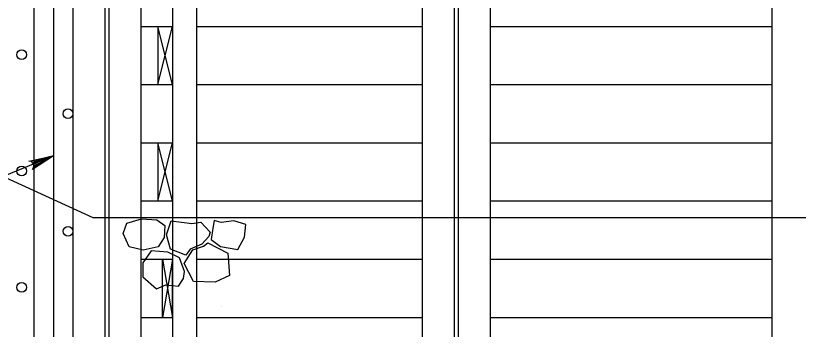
# Model space of a CAD drawing. Extents: x 638304 to 640306, y 296653 to 298435.
# Drawn here: x 639450.4 to 639569.2, y 297339.4 to 297387.1 of the extents above; entities that cross this region are included whole.
import ezdxf

# ---------------------------------------------------------------- set-up
doc = ezdxf.new("R2010")
doc.units = 0
for name, color, linetype in [('4', 7, 'Continuous'), ('62', 7, 'Continuous'), ('Level 3', 7, 'Continuous'), ('Level 4', 7, 'Continuous'), ('Level 8', 7, 'Continuous')]:
    doc.layers.add(name, color=color, linetype=linetype)

# ---------------------------------------------------------------- blocks, each defined once
blk = doc.blocks.new('ROCK')
at = {"layer": '4'}
for points in [[(2.36725, 1.088), (2.2065, 0.82625), (2.378625, 0.506625), (2.66975, 0.3095), (3.128875, 0.403375), (3.48475, 0.6775), (3.4915, 1.123375), (3.25625, 1.36725), (2.783625, 1.308375)], [(1.10175, -0.02725), (1.4015, -0.159125), (1.78825, -0.148875), (1.980875, -0.266), (2.343375, 0.09475), (2.27875, 0.5505), (1.969375, 0.883), (1.4225, 0.553625), (1.152875, 0.479), (1.0105, 0.082)], [(0.74675, 0.359875), (0.882, 0.16), (1.072875, -0.144), (0.892, -0.457375), (0.448125, -0.758625), (0.1, -0.49325), (-0.095, -0.146375), (0.202875, 0.1025), (0.579125, 0.219875)], [(2.231375, -0.71725), (2.2025, -0.266375), (2.45475, 0.037125), (2.9085, 0.28875), (3.2995, 0.047625), (3.46875, -0.344), (3.231625, -0.855), (2.92, -0.860375), (2.5765, -1.054625), (2.340375, -0.904375)], [(1.2085, -0.192875), (0.778375, -0.737625), (1.008375, -1.391375), (1.48725, -1.396875), (2.09825, -1.106625), (2.133375, -0.486375), (1.723125, -0.203375), (1.37425, -0.239875)]]:
    blk.add_lwpolyline(points, close=True, dxfattribs=at)

msp = doc.modelspace()

# ---------------------------------------------------------------- linework, layer by layer
at = {"layer": '62'}
msp.add_line((639481.68, 297342.9), (639481.68, 297342.9), dxfattribs=at)
at = {"layer": 'Level 3'}
for p, q in [((639453.2, 297438.06), (639453.2, 297360.48)), ((639456.16, 297403.09), (639456.16, 297323.52)), ((639474.25, 297403.09), (639474.25, 297356.36)), ((639477.88, 297403.09), (639477.88, 297356.36)), ((639459.11, 297400.02), (639459.11, 297357.77)), ((639469.42, 297400.02), (639469.42, 297356.36)), ((639512.16, 297400.02), (639512.16, 297356.36)), ((639522.47, 297400.02), (639522.47, 297356.36)), ((639565.2, 297400.02), (639565.2, 297356.36)), ((639399.36, 297385.17), (639462.16, 297356.36)), ((639469.42, 297385.41), (639474.25, 297385.41)), ((639472.04, 297385.41), (639472.04, 297376.57)), ((639474.25, 297376.57), (639472.04, 297385.41)), ((639472.04, 297376.57), (639474.25, 297385.41)), ((639474.25, 297385.41), (639474.25, 297376.57)), ((639477.88, 297385.41), (639512.16, 297385.41)), ((639522.47, 297385.41), (639565.2, 297385.41)), ((639469.42, 297376.57), (639474.25, 297376.57)), ((639477.88, 297376.57), (639512.16, 297376.57)), ((639522.47, 297376.57), (639565.2, 297376.57)), ((639469.42, 297367.73), (639474.25, 297367.73)), ((639472.04, 297367.73), (639472.04, 297358.89)), ((639474.25, 297358.89), (639472.04, 297367.73)), ((639472.04, 297358.89), (639474.25, 297367.73)), ((639474.25, 297367.73), (639474.25, 297358.89)), ((639477.88, 297367.73), (639512.16, 297367.73)), ((639522.47, 297367.73), (639565.2, 297367.73)), ((639453.2, 297360.48), (639453.2, 297323.52)), ((639469.42, 297358.89), (639474.25, 297358.89)), ((639477.88, 297358.89), (639512.16, 297358.89)), ((639522.47, 297358.89), (639565.2, 297358.89)), ((639459.11, 297357.77), (639459.11, 297312.07)), ((639462.16, 297356.36), (639611.48, 297356.36)), ((639469.42, 297356.36), (639469.42, 297311.8)), ((639474.25, 297356.36), (639474.25, 297323.52)), ((639477.88, 297356.36), (639477.88, 297323.52)), ((639512.16, 297356.36), (639512.16, 297312.07)), ((639522.47, 297356.36), (639522.47, 297311.8)), ((639565.2, 297356.36), (639565.2, 297312.13)), ((639469.42, 297350.05), (639474.25, 297350.05)), ((639474.25, 297350.05), (639472.71, 297341.2)), ((639472.71, 297350.05), (639474.25, 297341.2)), ((639472.71, 297341.2), (639472.71, 297350.05)), ((639474.25, 297341.2), (639474.25, 297350.05)), ((639477.88, 297350.05), (639512.16, 297350.05)), ((639522.47, 297350.05), (639565.2, 297350.05)), ((639469.42, 297341.2), (639474.25, 297341.2)), ((639477.88, 297341.2), (639512.16, 297341.2)), ((639522.47, 297341.2), (639565.2, 297341.2))]:
    msp.add_line(p, q, dxfattribs=at)
for centre in [(639451.34, 297381.12), (639458.38, 297372.15), (639451.34, 297363.44), (639458.4, 297354.28), (639451.34, 297345.76)]:
    msp.add_circle(centre, 0.737, dxfattribs=at)
at = {"layer": 'Level 4'}
for points in [[(639456.16, 297365.73), (639386.74, 297337.22)], [(639456.16, 297365.73), (639452.98, 297363.67), (639453.17, 297363.96), (639453.21, 297364.25), (639453.16, 297364.49), (639453.02, 297364.71), (639452.79, 297364.88), (639452.45, 297364.96), (639456.16, 297365.73), (639452.79, 297364.88), (639453.02, 297364.71), (639456.16, 297365.73), (639453.16, 297364.49), (639453.21, 297364.25), (639456.16, 297365.73), (639453.17, 297363.96)]]:
    msp.add_lwpolyline(points, dxfattribs=at)
msp.add_lwpolyline([(639456.16, 297365.73), (639453.34, 297364.83), (639453.53, 297364.38)], close=True, dxfattribs=at)
at = {"layer": 'Level 8'}
for p, q in [((639463.97, 297402.6), (639463.97, 297311.91)), ((639464.56, 297402.6), (639464.56, 297311.54)), ((639517.02, 297402.6), (639517.02, 297311.91)), ((639517.61, 297402.6), (639517.61, 297311.54))]:
    msp.add_line(p, q, dxfattribs=at)

# ---------------------------------------------------------------- block references
at = {"layer": 'Level 4', "xscale": 4.911876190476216, "yscale": -4.911876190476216, "rotation": -156.2166383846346}
msp.add_blockref('ROCK', (639484.66, 297355.8), dxfattribs=at)

doc.saveas('drawing.dxf')
